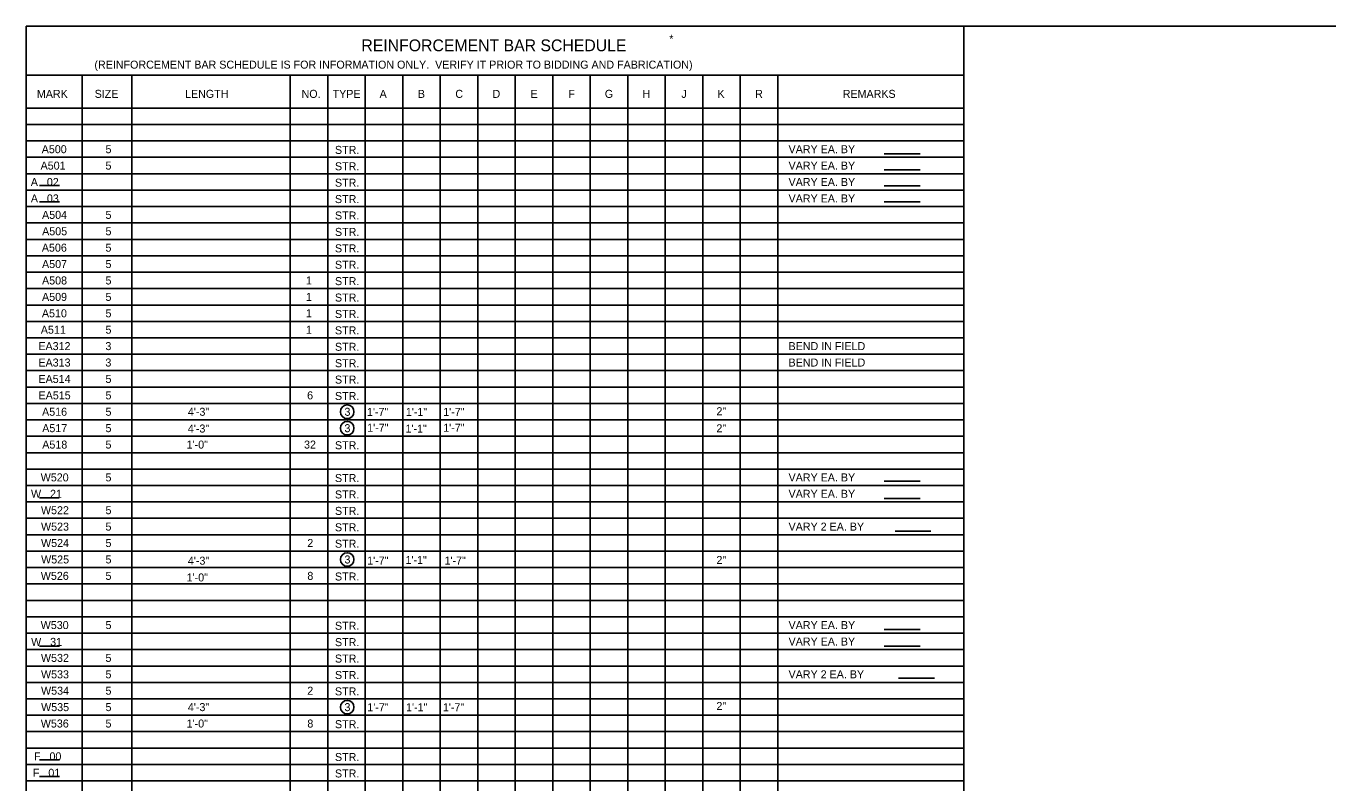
# Model space of a CAD drawing. Extents: x 634540 to 640306, y 296059 to 300275.
# Drawn here: x 639316.5 to 639804.5, y 296354.7 to 296638.5 of the extents above; entities that cross this region are included whole.
import ezdxf

# ---------------------------------------------------------------- set-up
doc = ezdxf.new("R2010")
doc.units = 0
for name, color, linetype in [('2', 7, 'Continuous'), ('4', 7, 'Continuous'), ('6', 7, 'Continuous')]:
    doc.layers.add(name, color=color, linetype=linetype)

msp = doc.modelspace()

# ---------------------------------------------------------------- linework, layer by layer
at = {"layer": '2'}
for p, q in [((639316.46, 296074.46), (639316.46, 296638.46)), ((639316.46, 296638.46), (640102.46, 296638.46))]:
    msp.add_line(p, q, dxfattribs=at)
at = {"layer": '4'}
for p, q in [((639638.2, 296590.6), (639651.58, 296590.6)), ((639638.2, 296584.6), (639651.58, 296584.6)), ((639321.56, 296578.68), (639328.97, 296578.68)), ((639638.2, 296578.6), (639651.58, 296578.6)), ((639321.56, 296572.49), (639328.97, 296572.49)), ((639638.2, 296572.6), (639651.58, 296572.6)), ((639638.2, 296467.83), (639651.58, 296467.83)), ((639321.44, 296461.59), (639328.84, 296461.59)), ((639638.2, 296461.37), (639651.58, 296461.37)), ((639642.29, 296449.1), (639655.67, 296449.1)), ((639638.2, 296412.27), (639651.58, 296412.27)), ((639321.56, 296406.03), (639328.97, 296406.03)), ((639638.2, 296406.03), (639651.58, 296406.03)), ((639643.58, 296393.97), (639656.96, 296393.97)), ((639321.56, 296363.37), (639328.97, 296363.37)), ((639321.56, 296357.11), (639328.97, 296357.11))]:
    msp.add_line(p, q, dxfattribs=at)
for centre in [(639436.85, 296493.84), (639436.85, 296487.69), (639436.85, 296438.47), (639436.85, 296383.11)]:
    msp.add_circle(centre, 2.55, dxfattribs=at)
at = {"layer": '6'}
for p, q in [((639667.97, 296168.79), (639667.97, 296638.46)), ((639316.46, 296620), (639667.97, 296620)), ((639337.55, 296607.7), (639337.55, 296620)), ((639356.11, 296607.7), (639356.11, 296620)), ((639415.49, 296607.7), (639415.49, 296620)), ((639429.55, 296607.7), (639429.55, 296620)), ((639443.61, 296607.7), (639443.61, 296620)), ((639457.67, 296607.7), (639457.67, 296620)), ((639471.73, 296607.7), (639471.73, 296620)), ((639485.79, 296607.7), (639485.79, 296620)), ((639499.85, 296607.7), (639499.85, 296620)), ((639513.92, 296607.7), (639513.92, 296620)), ((639527.98, 296607.7), (639527.98, 296620)), ((639542.04, 296607.7), (639542.04, 296620)), ((639556.1, 296607.7), (639556.1, 296620)), ((639570.16, 296607.7), (639570.16, 296620)), ((639584.22, 296607.7), (639584.22, 296620)), ((639598.28, 296607.7), (639598.28, 296620)), ((639316.46, 296607.7), (639667.97, 296607.7)), ((639337.55, 296220.13), (639337.55, 296607.7)), ((639356.11, 296220.13), (639356.11, 296607.7)), ((639415.49, 296220.13), (639415.49, 296607.7)), ((639429.55, 296220.13), (639429.55, 296607.7)), ((639443.61, 296220.13), (639443.61, 296607.7)), ((639457.67, 296220.13), (639457.67, 296607.7)), ((639471.73, 296220.13), (639471.73, 296607.7)), ((639485.79, 296220.13), (639485.79, 296607.7)), ((639499.85, 296220.13), (639499.85, 296607.7)), ((639513.92, 296220.13), (639513.92, 296607.7)), ((639527.98, 296220.13), (639527.98, 296607.7)), ((639542.04, 296220.13), (639542.04, 296607.7)), ((639556.1, 296220.13), (639556.1, 296607.7)), ((639570.16, 296220.13), (639570.16, 296607.7)), ((639584.22, 296220.13), (639584.22, 296607.7)), ((639598.28, 296220.13), (639598.28, 296607.7)), ((639316.46, 296601.54), (639667.97, 296601.54)), ((639316.46, 296595.39), (639667.97, 296595.39)), ((639316.46, 296589.24), (639667.97, 296589.24)), ((639316.46, 296583.09), (639667.97, 296583.09)), ((639316.46, 296576.94), (639667.97, 296576.94)), ((639316.46, 296570.79), (639667.97, 296570.79)), ((639316.46, 296564.63), (639667.97, 296564.63)), ((639316.46, 296558.48), (639667.97, 296558.48)), ((639316.46, 296552.33), (639667.97, 296552.33)), ((639316.46, 296546.18), (639667.97, 296546.18)), ((639316.46, 296540.03), (639667.97, 296540.03)), ((639316.46, 296533.87), (639667.97, 296533.87)), ((639316.46, 296527.72), (639667.97, 296527.72)), ((639316.46, 296521.57), (639667.97, 296521.57)), ((639316.46, 296515.42), (639667.97, 296515.42)), ((639316.46, 296509.27), (639667.97, 296509.27)), ((639316.46, 296503.11), (639667.97, 296503.11)), ((639316.46, 296496.96), (639667.97, 296496.96)), ((639316.46, 296490.81), (639667.97, 296490.81)), ((639316.46, 296484.66), (639667.97, 296484.66)), ((639316.46, 296478.51), (639667.97, 296478.51)), ((639316.46, 296472.36), (639667.97, 296472.36)), ((639316.46, 296466.2), (639667.97, 296466.2)), ((639316.46, 296460.05), (639667.97, 296460.05)), ((639316.46, 296453.9), (639667.97, 296453.9)), ((639316.46, 296447.75), (639667.97, 296447.75)), ((639316.46, 296441.6), (639667.97, 296441.6)), ((639316.46, 296435.44), (639667.97, 296435.44)), ((639316.46, 296429.29), (639667.97, 296429.29)), ((639316.46, 296423.14), (639667.97, 296423.14)), ((639316.46, 296416.99), (639667.97, 296416.99)), ((639316.46, 296410.84), (639667.97, 296410.84)), ((639316.46, 296404.68), (639667.97, 296404.68)), ((639316.46, 296398.53), (639667.97, 296398.53)), ((639316.46, 296392.38), (639667.97, 296392.38)), ((639316.46, 296386.23), (639667.97, 296386.23)), ((639316.46, 296380.08), (639667.97, 296380.08)), ((639316.46, 296373.93), (639667.97, 296373.93)), ((639316.46, 296367.77), (639667.97, 296367.77)), ((639316.46, 296361.62), (639667.97, 296361.62)), ((639316.46, 296355.47), (639667.97, 296355.47))]:
    msp.add_line(p, q, dxfattribs=at)

# ---------------------------------------------------------------- texts
at = {"layer": '4'}
for s, height, p in [('REINFORCEMENT BAR SCHEDULE', 4.4294, (639442.16, 296629)), ('*', 3, (639557.59, 296632.19)), ('(REINFORCEMENT BAR SCHEDULE IS FOR INFORMATION ONLY.  VERIFY IT PRIOR TO BIDDING AND FABRICATION)', 3.0001, (639342.09, 296622.49)), ('MARK', 3, (639320.51, 296611.53)), ('SIZE', 3, (639342.18, 296611.53)), ('LENGTH', 3, (639376.06, 296611.53)), ('NO.', 3, (639419.74, 296611.53)), ('TYPE', 3, (639431.38, 296611.53)), ('A', 3, (639449, 296611.53)), ('B', 3, (639463.32, 296611.53)), ('C', 3, (639477.38, 296611.53)), ('D', 3, (639491.32, 296611.53)), ('E', 3, (639505.57, 296611.53)), ('F', 3, (639519.75, 296611.53)), ('G', 3, (639533.42, 296611.53)), ('H', 3, (639547.59, 296611.53)), ('J', 3, (639562.13, 296611.53)), ('K', 3, (639575.65, 296611.53)), ('R', 3, (639589.74, 296611.53)), ('REMARKS', 3, (639622.61, 296611.53)), ('A500', 3, (639322.33, 296590.78)), ('5', 3, (639346.24, 296590.78)), ('STR.', 3, (639432.26, 296590.53)), ('VARY EA. BY     ', 3.0001, (639602.3, 296590.78)), ('A501', 3, (639321.91, 296584.63)), ('5', 3, (639346.24, 296584.63)), ('STR.', 3, (639432.26, 296584.38)), ('VARY EA. BY     ', 3.0001, (639602.3, 296584.63)), ('A   02', 3, (639318.24, 296578.48)), ('STR.', 3, (639432.26, 296578.23)), ('VARY EA. BY     ', 3.0001, (639602.3, 296578.48)), ('A   03', 3, (639318.26, 296572.33)), ('STR.', 3, (639432.26, 296572.08)), ('VARY EA. BY     ', 3.0001, (639602.3, 296572.33)), ('A504', 3, (639322.46, 296566.17)), ('5', 3, (639346.24, 296566.17)), ('STR.', 3, (639432.26, 296565.93)), ('A505', 3, (639322.49, 296560.02)), ('5', 3, (639346.24, 296560.02)), ('STR.', 3, (639432.26, 296559.78)), ('A506', 3, (639322.38, 296553.87)), ('5', 3, (639346.24, 296553.87)), ('STR.', 3, (639432.26, 296553.62)), ('A507', 3, (639322.45, 296547.72)), ('5', 3, (639346.24, 296547.72)), ('STR.', 3, (639432.26, 296547.47)), ('A508', 3, (639322.45, 296541.57)), ('5', 3, (639346.24, 296541.57)), ('1', 3, (639421.37, 296541.57)), ('STR.', 3, (639432.26, 296541.32)), ('A509', 3, (639322.45, 296535.41)), ('5', 3, (639346.24, 296535.41)), ('1', 3, (639421.37, 296535.41)), ('STR.', 3, (639432.26, 296535.17)), ('A510', 3, (639322.41, 296529.26)), ('5', 3, (639346.24, 296529.26)), ('1', 3, (639421.37, 296529.26)), ('STR.', 3, (639432.26, 296529.02)), ('A511', 3, (639322, 296523.11)), ('5', 3, (639346.24, 296523.11)), ('1', 3, (639421.37, 296523.11)), ('STR.', 3, (639432.26, 296522.86)), ('EA312', 3, (639321.08, 296516.96)), ('3', 3, (639346.21, 296516.96)), ('STR.', 3, (639432.26, 296516.71)), ('BEND IN FIELD', 3.0001, (639602.3, 296516.96)), ('EA313', 3, (639321.1, 296510.81)), ('3', 3, (639346.21, 296510.81)), ('BEND IN FIELD', 3.0001, (639602.3, 296510.81)), ('STR.', 3, (639432.26, 296510.56)), ('EA514', 3, (639321.11, 296504.65)), ('5', 3, (639346.24, 296504.65)), ('STR.', 3, (639432.26, 296504.41)), ('EA515', 3, (639321.14, 296498.5)), ('5', 3, (639346.24, 296498.5)), ('6', 3, (639421.83, 296498.5)), ('STR.', 3, (639432.26, 296498.26)), ('A516', 3, (639322.46, 296492.35)), ('5', 3, (639346.24, 296492.35)), ('4\'-3"', 3, (639377.12, 296492.35)), ('3', 3, (639435.82, 296492.34)), ('1\'-7"', 2.996, (639444.28, 296492.31)), ('1\'-1"', 2.996, (639458.84, 296492.31)), ('1\'-7"', 2.996, (639472.85, 296492.31)), ('2"', 2.996, (639575.27, 296492.55)), ('3', 3, (639435.82, 296486.19)), ('1\'-7"', 2.996, (639444.34, 296486.36)), ('1\'-7"', 2.996, (639472.85, 296486.36)), ('A517', 3, (639322.53, 296486.2)), ('5', 3, (639346.24, 296486.2)), ('4\'-3"', 3, (639377.12, 296486.06)), ('1\'-1"', 2.996, (639458.7, 296486.03)), ('2"', 2.996, (639575.27, 296486.16)), ('A518', 3, (639322.54, 296480.05)), ('5', 3, (639346.24, 296480.05)), ('1\'-0"', 3, (639376.66, 296480.05)), ('32', 3, (639420.67, 296480.05)), ('STR.', 3, (639432.26, 296479.8)), ('W520', 3, (639321.95, 296467.74)), ('5', 3, (639346.24, 296467.74)), ('STR.', 3, (639432.26, 296467.5)), ('VARY EA. BY     ', 3.0001, (639602.3, 296467.74)), ('W   21', 3, (639318.32, 296461.59)), ('STR.', 3, (639432.26, 296461.35)), ('VARY EA. BY     ', 3.0001, (639602.3, 296461.59)), ('W522', 3, (639322.05, 296455.44)), ('5', 3, (639346.24, 296455.44)), ('STR.', 3, (639432.26, 296455.19)), ('W523', 3, (639322.07, 296449.29)), ('5', 3, (639346.24, 296449.29)), ('STR.', 3, (639432.26, 296449.04)), ('VARY 2 EA. BY     ', 3.0001, (639602.3, 296449.29)), ('W524', 3, (639322.08, 296443.14)), ('5', 3, (639346.24, 296443.14)), ('2', 3, (639421.89, 296443.14)), ('STR.', 3, (639432.26, 296442.89)), ('W525', 3, (639322.11, 296436.98)), ('5', 3, (639346.24, 296436.98)), ('4\'-3"', 3, (639377.12, 296436.52)), ('3', 3, (639435.82, 296436.97)), ('1\'-7"', 2.996, (639444.34, 296436.55)), ('1\'-1"', 2.996, (639458.7, 296436.77)), ('1\'-7"', 2.996, (639473.34, 296436.55)), ('2"', 2.996, (639575.27, 296436.78)), ('W526', 3, (639321.99, 296430.83)), ('5', 3, (639346.24, 296430.83)), ('1\'-0"', 3, (639376.66, 296430.24)), ('8', 3, (639421.91, 296430.83)), ('STR.', 3, (639432.26, 296430.59)), ('W530', 3, (639321.95, 296412.38)), ('5', 3, (639346.24, 296412.38)), ('STR.', 3, (639432.26, 296412.13)), ('VARY EA. BY     ', 3.0001, (639602.3, 296412.38)), ('W   31', 3, (639318.37, 296406.08)), ('STR.', 3, (639432.26, 296405.98)), ('VARY EA. BY     ', 3.0001, (639602.3, 296406.22)), ('W532', 3, (639322.05, 296400.07)), ('5', 3, (639346.24, 296400.07)), ('STR.', 3, (639432.26, 296399.83)), ('W533', 3, (639322.07, 296393.92)), ('5', 3, (639346.24, 296393.92)), ('STR.', 3, (639432.26, 296393.67)), ('VARY 2 EA. BY     ', 3.0001, (639602.3, 296393.92)), ('W534', 3, (639322.08, 296387.77)), ('5', 3, (639346.24, 296387.77)), ('2', 3, (639421.89, 296387.77)), ('STR.', 3, (639432.26, 296387.52)), ('W535', 3, (639322.11, 296381.62)), ('5', 3, (639346.24, 296381.62)), ('4\'-3"', 3, (639377.12, 296381.62)), ('3', 3, (639435.82, 296381.61)), ('1\'-7"', 2.996, (639444.4, 296381.57)), ('1\'-1"', 2.996, (639458.92, 296381.57)), ('1\'-7"', 2.996, (639472.72, 296381.57)), ('2"', 2.996, (639575.27, 296382.04)), ('W536', 3, (639321.99, 296375.47)), ('5', 3, (639346.24, 296375.47)), ('1\'-0"', 3, (639376.66, 296375.47)), ('8', 3, (639421.91, 296375.47)), ('STR.', 3, (639432.26, 296375.22)), ('F   00', 3, (639319.44, 296363.16)), ('STR.', 3, (639432.26, 296362.92)), ('F   01', 3, (639319.02, 296357.01)), ('STR.', 3, (639432.26, 296356.76))]:
    msp.add_text(s, height=height, dxfattribs=at).set_placement(p)

doc.saveas('drawing.dxf')
